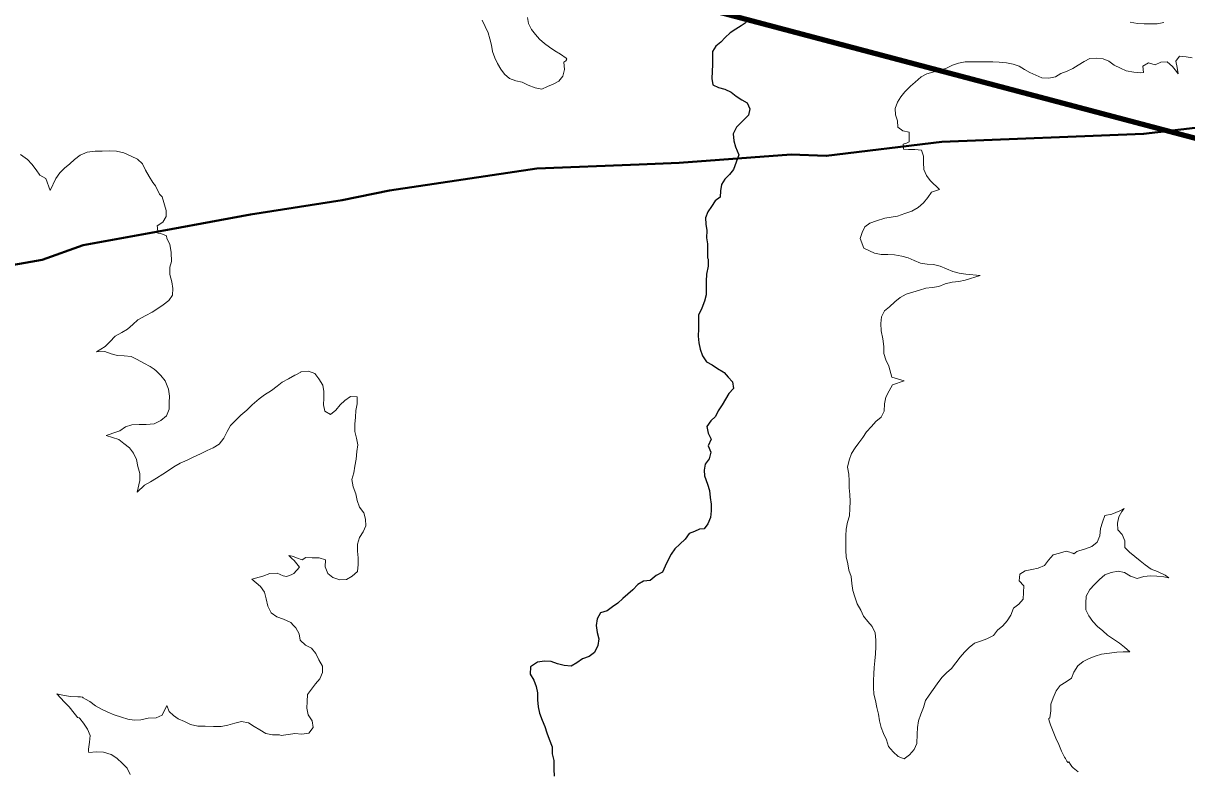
# Model space of a CAD drawing. Extents: x 553962 to 842807, y 8883888 to 9032388.
# Drawn here: x 732834 to 735084, y 8959902 to 8961346 of the extents above; entities that cross this region are included whole.
import ezdxf

# ---------------------------------------------------------------- set-up
doc = ezdxf.new("R2010")
doc.units = 0
doc.header["$LTSCALE"] = 200
for name, color, linetype, lineweight in [('12', 7, 'Continuous', 25), ('24', 7, 'Continuous', 25), ('8', 7, 'Continuous', 13), ('9', 7, 'Continuous', 90)]:
    doc.layers.add(name, color=color, linetype=linetype, lineweight=lineweight)

msp = doc.modelspace()

# ---------------------------------------------------------------- linework, layer by layer
at = {"layer": '12', "lineweight": 40}
for points in [[(734025.2, 8961072.3), (734102.4, 8961075.4), (734319.4, 8961091.8), (734386.9, 8961089), (734610.5, 8961116.1), (735000.8, 8961131.4), (735406.2, 8961178.8), (735620.8, 8961178.7)], [(733119.6, 8960947.4), (733273.3, 8960975.6), (733450.7, 8961003.1), (733541.8, 8961022), (733827, 8961064.4), (734025.2, 8961072.3)], [(731644.2, 8960700.6), (731907.1, 8960733.7), (732104.6, 8960770.6), (732375, 8960800.8), (732870.2, 8960888.2), (732949.7, 8960916.3), (733119.6, 8960947.4)]]:
    msp.add_lwpolyline(points, dxfattribs=at)
at = {"layer": '24'}
for points in [[(734232.2, 8961347.1), (734222.1, 8961340.4), (734211.8, 8961333.8), (734201, 8961327), (734191.4, 8961318.2), (734182.9, 8961308.7), (734173.4, 8961301.1), (734167, 8961290.8), (734166.8, 8961278.6), (734166.7, 8961265.9), (734166.4, 8961252.4), (734165.8, 8961238.4), (734167.3, 8961226.5), (734178.3, 8961221.3), (734191, 8961218.2), (734202.9, 8961212.1), (734213, 8961204.5), (734223.8, 8961197.5), (734234.3, 8961191.3), (734239.4, 8961180.2), (734236.8, 8961167.9), (734227.7, 8961158.7), (734219.6, 8961150.8), (734213.2, 8961144.3), (734207.2, 8961131.5), (734207.9, 8961118.3), (734211.4, 8961106.2), (734218, 8961091.1)], [(734218, 8961091.1), (734207.8, 8961062.9), (734200, 8961053), (734190.9, 8961044.2), (734184.6, 8961033.6), (734182.6, 8961021.3), (734181.7, 8961009.3), (734171.8, 8961001.8), (734165.3, 8960991.3), (734157.6, 8960980.9), (734153.4, 8960969.1), (734153.9, 8960956.9), (734155.7, 8960944.8), (734155.6, 8960930.8), (734157.2, 8960918.6), (734157.3, 8960903.8), (734157.4, 8960891.6), (734158.6, 8960889.5), (734158.7, 8960875.6), (734155.4, 8960860.1), (734154.8, 8960846.8), (734154.5, 8960832.9), (734154.7, 8960820.1), (734151.4, 8960807.7), (734146.5, 8960794.6), (734140.1, 8960780.9), (734140, 8960767.8), (734139.7, 8960754.8), (734139.4, 8960740.2), (734140.4, 8960727.2), (734143.2, 8960714.9), (734147.9, 8960702.2), (734155.3, 8960690.7), (734166.3, 8960684.7), (734176.8, 8960677.5), (734187.8, 8960671.4), (734189.3, 8960669.8)], [(734189.3, 8960669.8), (734197.1, 8960661.3), (734205.7, 8960651.9), (734207.8, 8960639.2), (734198.6, 8960629.6), (734192.4, 8960618.6), (734185.6, 8960607.7), (734178.1, 8960596.2), (734172.6, 8960584.9), (734163.4, 8960576.4), (734155.8, 8960565.4), (734158.7, 8960553), (734164.3, 8960541.4), (734158.6, 8960528.3), (734163.7, 8960516.2), (734160.8, 8960503.2), (734153, 8960493), (734150.5, 8960481.4), (734151.3, 8960469.9), (734157.4, 8960454), (734161.1, 8960441.5), (734162.3, 8960428.1), (734164.3, 8960415.1), (734164.5, 8960402.2), (734163.1, 8960389.5), (734158.2, 8960377.6), (734150.7, 8960367.4), (734141.7, 8960366.9), (734131.8, 8960362.7), (734121.8, 8960358.9), (734113.8, 8960347.7), (734103.8, 8960338.3), (734094.2, 8960329.3), (734087.1, 8960318.7), (734080.9, 8960307.4), (734075.3, 8960295.5), (734070.1, 8960283.9), (734057.8, 8960277.4), (734046.2, 8960267.9), (734033.3, 8960266.2), (734022.6, 8960259.8), (734013.1, 8960249.4), (734003.4, 8960241), (733993.2, 8960233), (733983.7, 8960224.1), (733973.5, 8960216.7), (733963.2, 8960208.9), (733950.5, 8960205.4), (733944.1, 8960193.5), (733941.6, 8960180.5), (733944.1, 8960167.2), (733947, 8960154.9), (733945.1, 8960142.1), (733938.6, 8960128.8), (733928.6, 8960120.9), (733915.5, 8960116.3), (733904.7, 8960108.7), (733893.3, 8960102.3), (733880.1, 8960103.4), (733866.8, 8960106.6), (733854.8, 8960111), (733841.7, 8960111.4), (733828.3, 8960110), (733814.9, 8960100.8), (733814.5, 8960086.4)], [(733814.5, 8960086.4), (733821.2, 8960074.7), (733825.6, 8960062.8), (733828.5, 8960050.2), (733828.2, 8960037.1), (733829.8, 8960023.7), (733832, 8960011.3), (733837.2, 8959997.6), (733842.3, 8959985.5), (733846.4, 8959973.3), (733851.2, 8959961.1), (733856.7, 8959946), (733856.5, 8959932.7), (733859.7, 8959919.4), (733860.2, 8959902.9), (733860.7, 8959889.6)]]:
    msp.add_lwpolyline(points, dxfattribs=at)
at = {"layer": '8'}
for points in [[(733809, 8961356.9), (733811.2, 8961344.9), (733816.7, 8961333.4), (733824.3, 8961324), (733832.4, 8961314.8), (733842.1, 8961306.3), (733851.8, 8961299.1), (733861.9, 8961292.2), (733873.2, 8961285.9), (733883.7, 8961278.3), (733884.9, 8961275.9), (733883.5, 8961273.1), (733881.4, 8961271.5), (733879.5, 8961270), (733880.9, 8961255.8), (733877.6, 8961243.4), (733869.8, 8961233.5), (733858.8, 8961227.5), (733847.5, 8961223.2), (733836.5, 8961218.3), (733824, 8961220.5), (733810.4, 8961226.1), (733799, 8961231.5), (733786.3, 8961234.2), (733774.3, 8961238.4), (733764.8, 8961247.1), (733757.2, 8961256.6), (733751.2, 8961267.6), (733746.2, 8961278.6), (733741.6, 8961290.7), (733739.7, 8961303.3), (733736.4, 8961315.6), (733732.9, 8961327.2), (733727.2, 8961339.5), (733721.3, 8961351.4)], [(735040.1, 8961346.8), (735026.8, 8961344.5), (735014.3, 8961344.1), (735002.1, 8961344.2), (734989.1, 8961344.8), (734974.9, 8961347.5)], [(734536, 8961111.4), (734542.2, 8961113.9), (734547.3, 8961115.9), (734547.4, 8961128.4), (734547.5, 8961134.7), (734535.3, 8961137.2), (734525.2, 8961144.4), (734524.8, 8961156.6), (734521.2, 8961168.6), (734520.4, 8961180.7), (734525.1, 8961193), (734531.3, 8961203.5), (734538.8, 8961213), (734549.7, 8961223.9), (734559.2, 8961231.5), (734570.9, 8961242), (734581.8, 8961247.6), (734593.4, 8961250.8), (734606.2, 8961254.2), (734619.3, 8961258.7), (734631.3, 8961264.7), (734642.9, 8961268.3), (734655.4, 8961270.6), (734668.6, 8961271.1)], [(734668.6, 8961271.1), (734681.7, 8961271), (734694.6, 8961270.8), (734709.1, 8961270.6), (734721.2, 8961270.5), (734735.6, 8961269), (734748.4, 8961266.1), (734759.9, 8961262.4), (734770.2, 8961255.9), (734780.8, 8961250.1), (734792.7, 8961245.3), (734804.1, 8961240.1), (734817.7, 8961239.5), (734830.5, 8961241.9), (734840.8, 8961248.2), (734853.2, 8961252.9), (734864.1, 8961258), (734874.5, 8961264.5), (734885.7, 8961271.4), (734897.1, 8961277.4), (734910.2, 8961277.9), (734922.4, 8961276.7), (734933.7, 8961272.1), (734944, 8961264.4), (734956, 8961258.7), (734967.1, 8961253.8), (734982.2, 8961251), (734994.8, 8961249.8), (735000.9, 8961250.5), (734999.2, 8961262.8), (735010.6, 8961269.2), (735023.1, 8961265.1), (735034.4, 8961270), (735046.7, 8961270.7), (735056.9, 8961261.9), (735064.6, 8961252.5), (735067.8, 8961247.8), (735065.5, 8961260), (735063, 8961272.4), (735070.6, 8961281.7), (735083.1, 8961280.6), (735095.1, 8961278.6)], [(734511.8, 8960667.8), (734508.1, 8960682.1), (734502, 8960694.3), (734498.5, 8960706.5), (734498.4, 8960720.3), (734496.3, 8960734.9), (734493.3, 8960750.5), (734492.8, 8960764.5), (734494, 8960777.9), (734499.8, 8960789.4), (734509.6, 8960797.2), (734519.6, 8960807), (734529.8, 8960815.2), (734541.8, 8960821.5), (734554.6, 8960825.6), (734567.1, 8960829.5), (734579.5, 8960833), (734592.1, 8960834.7), (734604.6, 8960836.6), (734617.3, 8960841.7), (734630.4, 8960844.7), (734643.3, 8960846.1), (734656, 8960848.6), (734684.7, 8960857.5), (734656.8, 8960860.1), (734644.2, 8960862.3), (734631.9, 8960865.7), (734619.4, 8960870.8), (734607.2, 8960875.5), (734594.7, 8960879.1), (734582.1, 8960879.6), (734569.4, 8960881.4), (734557, 8960886.4), (734545.5, 8960891.7), (734533.2, 8960895.3), (734519.3, 8960897.7), (734506.2, 8960898), (734493.1, 8960898.3), (734480.6, 8960900.7), (734459.5, 8960910.4), (734452.4, 8960929.5), (734456.4, 8960941), (734461.4, 8960951.9), (734471.4, 8960959.1), (734484.1, 8960963.6), (734500.5, 8960968.4), (734512.5, 8960970.6), (734524.7, 8960972.5), (734539.3, 8960977.3), (734552.6, 8960981.8), (734565, 8960988.9), (734575.1, 8960998.5), (734583.2, 8961008.2), (734590.8, 8961019), (734606.1, 8961023.8), (734588.1, 8961041.3), (734580.9, 8961051.2), (734575.7, 8961062.8), (734575.3, 8961075.9), (734575.4, 8961088.3), (734571.5, 8961099.8), (734558.4, 8961101.3), (734546, 8961101.6), (734536.2, 8961102.3), (734536, 8961111.4)], [(732828.5, 8961091.5), (732841.7, 8961081.9), (732850.4, 8961072.7), (732858.5, 8961062.3), (732865.4, 8961051.7), (732877.5, 8961045.3), (732886, 8961021.9), (732896.8, 8961045.5), (732904.6, 8961056.2), (732913.4, 8961065.4), (732923.6, 8961073.6), (732933, 8961082.3), (732944, 8961090.7), (732957.4, 8961095.9), (732972.7, 8961097.9), (732986.5, 8961098.3), (733000, 8961098.9), (733013.8, 8961098.3), (733028.4, 8961094.6)], [(733028.4, 8961094.6), (733042.4, 8961088.4), (733054.6, 8961082.6), (733064.6, 8961073.7), (733070.4, 8961061.3), (733077, 8961049.4), (733084.6, 8961037.4), (733089.2, 8961030.8), (733097, 8961015.1), (733102.3, 8961009.8), (733110.2, 8960983.1)], [(733110.2, 8960983.1), (733109.9, 8960971.9), (733103.6, 8960960.5), (733093, 8960953.5), (733093.2, 8960950.6), (733094.2, 8960940.8), (733094.2, 8960939.5), (733099.5, 8960939.1), (733110.5, 8960934.4), (733111.5, 8960929.3), (733117, 8960918.2)], [(733117, 8960918.2), (733119.9, 8960902.4), (733120.5, 8960884.6)], [(733120.5, 8960884.6), (733117.1, 8960873.9), (733117.4, 8960859.5), (733121.1, 8960845.5), (733123.3, 8960832.6), (733122.1, 8960819.6), (733115, 8960809.2), (733104.3, 8960801), (733093.8, 8960793.9), (733083.2, 8960786.7), (733070.8, 8960780.4), (733055.2, 8960772.1), (733045.6, 8960762.9), (733035.4, 8960754.1), (733024.2, 8960747.7), (733011.5, 8960740), (733001.2, 8960729.6), (732992.4, 8960720.2), (732975.5, 8960710.3), (732991.4, 8960710.7), (733003.6, 8960705.9), (733015.9, 8960703.1), (733029.1, 8960702.6), (733042.1, 8960700.9), (733054, 8960695.5), (733066.7, 8960688.2), (733079.3, 8960681.9), (733086.9, 8960676.5)], [(733086.9, 8960676.5), (733091, 8960673.5), (733100.1, 8960664.3), (733107.9, 8960653.8), (733114.5, 8960638), (733116.3, 8960624.3), (733116.2, 8960611.7), (733115.9, 8960598.9), (733110.8, 8960586), (733099.5, 8960577.4), (733086.6, 8960571), (733071.5, 8960569.6), (733057.6, 8960569.7), (733043.6, 8960568.6), (733031.6, 8960564.7), (733020.3, 8960557.4), (733014.6, 8960555), (732993.9, 8960548.3), (733018.4, 8960540.5), (733027.9, 8960532.4), (733039, 8960524.4), (733047.2, 8960514.1), (733052.6, 8960501.6), (733055.3, 8960488.2), (733059.3, 8960474.8), (733059.2, 8960460.9), (733054.1, 8960438.3), (733068.5, 8960452), (733079.8, 8960458.4), (733091.6, 8960465.8), (733103.4, 8960473.4), (733114.5, 8960480.3), (733125, 8960487.3), (733137, 8960494.9), (733150.9, 8960500.8), (733162.5, 8960506.1), (733176.7, 8960512.6), (733189.4, 8960519.2), (733201, 8960524.1), (733212.5, 8960531.4), (733221.8, 8960543.2), (733228.1, 8960556.2), (733234.4, 8960567.4), (733244.2, 8960577.4), (733254.8, 8960587.5), (733266, 8960597.3), (733276.3, 8960607.3), (733289.7, 8960618.8), (733300.5, 8960626.6), (733313.8, 8960635.2), (733324.5, 8960643.8), (733334.8, 8960651.1), (733346.8, 8960658.1), (733358.9, 8960664.7), (733359.6, 8960665.1)], [(733359.6, 8960665.1), (733370.4, 8960670.6), (733370.9, 8960671.3), (733385.6, 8960672.6), (733397.8, 8960668.3), (733405.7, 8960657.5), (733413.2, 8960645.7), (733415.3, 8960633.2), (733414.8, 8960620.5), (733414.6, 8960607.8), (733416.8, 8960595.2), (733427.8, 8960589), (733438.3, 8960596.9), (733446.5, 8960607.2), (733455.7, 8960616.1), (733466.4, 8960623.5), (733479.6, 8960623.3), (733479.3, 8960609.6), (733476.9, 8960596.3), (733476.3, 8960583.6), (733474.9, 8960569.8), (733475.3, 8960555.9), (733478.2, 8960542.9), (733480.9, 8960529.9), (733479.1, 8960517), (733477.6, 8960502.3), (733475.3, 8960489.1), (733473.2, 8960476.3), (733469.5, 8960463.3), (733471.7, 8960448.7), (733477.1, 8960435.4), (733479.3, 8960422.2), (733484, 8960409.8), (733492.3, 8960398.9), (733495.9, 8960386.6), (733496.4, 8960373.4), (733491.1, 8960361.6), (733484.3, 8960351), (733480.4, 8960338), (733480.2, 8960324.7), (733481.8, 8960311.5), (733481.5, 8960298.5), (733479.9, 8960285.2), (733470, 8960275.9), (733458.9, 8960269.9), (733445.8, 8960268.8), (733432.7, 8960273.8), (733422.6, 8960281.5), (733417.8, 8960294.1), (733418.1, 8960307.8), (733406.1, 8960311.8), (733392.8, 8960311.6), (733380.1, 8960312.1), (733373.1, 8960307.7), (733362.2, 8960311.3), (733357.4, 8960313.7)], [(734442, 8960236), (734438.3, 8960248.4), (734436.3, 8960261.9), (734434.9, 8960275.6), (734430.8, 8960287.8), (734428.5, 8960300.1), (734425.8, 8960313.2), (734424.6, 8960326), (734424.6, 8960341.1), (734424.8, 8960353.9), (734425.5, 8960367.2), (734428.1, 8960380.3), (734432.1, 8960392.7), (734432.9, 8960406.7), (734433.2, 8960420.8), (734432.3, 8960434.1), (734431.2, 8960447.2), (734431.1, 8960460.4), (734430.4, 8960473.4), (734428.2, 8960486.7), (734431.1, 8960500.7), (734435.8, 8960513.1), (734442.7, 8960524.1), (734450.3, 8960534.2), (734457.5, 8960544.5), (734465, 8960555.3), (734474.3, 8960565.7), (734483.2, 8960575.4), (734493.5, 8960583.9), (734498.8, 8960595.4), (734499.7, 8960609.2), (734502.3, 8960622.3), (734508.7, 8960634.5), (734515.4, 8960645.9), (734537.7, 8960654.2), (734513.6, 8960661), (734511.8, 8960667.8)], [(735042.7, 8960277.8), (735027.5, 8960285), (735015.7, 8960289.4), (735004.2, 8960297.8), (734994.3, 8960305.9), (734983.8, 8960314.4), (734973.7, 8960322.3), (734964.3, 8960331.4), (734964.3, 8960344.6), (734959.5, 8960356.6), (734950.8, 8960365.8), (734950.2, 8960378.4), (734952.8, 8960391.2), (734958.8, 8960401.3), (734963.1, 8960406.8), (734955.2, 8960402.8), (734939.3, 8960396.1), (734925.8, 8960393.4), (734921.1, 8960380.5), (734917.3, 8960368.4), (734916.5, 8960354), (734910.8, 8960342), (734900.7, 8960333.3), (734888.3, 8960328.9), (734875.5, 8960325.2), (734872, 8960323.8), (734868.7, 8960321.5), (734865.7, 8960319.5), (734863.7, 8960320.6), (734861.1, 8960321.1), (734858.1, 8960322.3), (734853, 8960324.1), (734851.1, 8960324.6), (734838, 8960320.6), (734825.7, 8960317.1), (734817, 8960307.3), (734809.3, 8960296.8)], [(733357.4, 8960313.7), (733354.1, 8960314.9), (733347.6, 8960316.1), (733353.2, 8960310.2), (733357.4, 8960306.2)], [(733357.4, 8960306.2), (733368.2, 8960293.3), (733357.2, 8960281)], [(734809.3, 8960296.8), (734797.1, 8960291.4), (734784.7, 8960288.7), (734772, 8960286.7), (734761.5, 8960279.8), (734760.2, 8960266.9), (734769.5, 8960257.7), (734768.7, 8960244.7), (734767.8, 8960231.5), (734759.2, 8960222.1), (734749.4, 8960214), (734744.3, 8960200.8), (734737.1, 8960189.7), (734728.3, 8960179.8), (734718.3, 8960171.6), (734710.2, 8960161.4), (734697.8, 8960154.6), (734685.5, 8960150.4), (734673.5, 8960146.6), (734663.2, 8960138.1), (734654.1, 8960129.1), (734646, 8960119.5), (734637.8, 8960108.2), (734629.5, 8960097.8), (734619.6, 8960089.2), (734610.4, 8960080.1), (734601.5, 8960067.8), (734593.5, 8960056.7), (734585.9, 8960045.9), (734578.7, 8960035.4), (734575.2, 8960021.9), (734569.8, 8960009.3), (734565.2, 8959996.6), (734563.2, 8959983.6), (734562.9, 8959970.5), (734562.4, 8959952.5), (734557.3, 8959940.9), (734547.8, 8959930.8), (734538, 8959922.7), (734526, 8959927.4), (734516.4, 8959936.1), (734507.4, 8959946.4), (734503.8, 8959959.4), (734497.4, 8959971.9), (734493, 8959983.7), (734489.8, 8959996.5), (734488.1, 8960009.5), (734484.7, 8960022.2), (734482.1, 8960035.5), (734479.2, 8960048.2), (734478.3, 8960061), (734478.6, 8960074.2), (734478.9, 8960087.1), (734479.4, 8960099.7), (734481, 8960112.3), (734482.1, 8960125.9), (734482.6, 8960139.7), (734482.9, 8960152.6), (734481.9, 8960166.6), (734476.1, 8960178.7), (734467.4, 8960188.4), (734459.2, 8960198.7), (734453.7, 8960210.6), (734446.7, 8960222.5), (734442, 8960236)], [(733357.2, 8960281), (733352.2, 8960278.6), (733342.9, 8960275.8), (733336.3, 8960277), (733324.5, 8960282.2), (733310.6, 8960281.6), (733297.2, 8960275.9), (733275.7, 8960270.1), (733292.6, 8960256.3), (733300.2, 8960244.9), (733303.6, 8960232.5), (733306.7, 8960218.1), (733313.3, 8960205.5), (733324.3, 8960197.4), (733337.2, 8960193), (733351.1, 8960186.2), (733356.6, 8960180.7)], [(734874.1, 8959897.5), (734864.3, 8959905.3), (734862, 8959908), (734859.4, 8959911.8), (734856.4, 8959917), (734854.1, 8959915.8), (734852.5, 8959918.1), (734849.8, 8959923.2), (734848, 8959926), (734842, 8959937.8), (734836.6, 8959950.3), (734830.9, 8959962.5), (734826.2, 8959976), (734820.8, 8959988.9), (734818.6, 8959994.2), (734817.5, 8959998.9), (734817.3, 8960001), (734819.8, 8960002.3), (734821.1, 8960015.6), (734821.6, 8960028.7), (734826, 8960041), (734831.7, 8960054.2), (734839.6, 8960064.9), (734850.8, 8960071.8), (734861.4, 8960079.1), (734866, 8960090.7), (734873.8, 8960102.4), (734884, 8960110.9), (734895.6, 8960116.7), (734907.4, 8960121.5), (734919.6, 8960125.1), (734934.9, 8960127.2), (734949.1, 8960129.2), (734961.6, 8960130), (734974.2, 8960129.7), (734964, 8960138.8), (734954.1, 8960146.5), (734942.5, 8960154.1), (734931.3, 8960161.8), (734921.9, 8960170.4), (734912, 8960179), (734902.8, 8960188.4), (734894.6, 8960199.1), (734888.8, 8960210.7), (734889.1, 8960224.2), (734889.8, 8960237.6), (734897.1, 8960250.6), (734905.8, 8960259.8), (734915.8, 8960269.5), (734926, 8960278.4), (734938, 8960283.4), (734951.5, 8960285.5), (734963.9, 8960283.2), (734975.3, 8960276.1), (734988.3, 8960271.3), (735001.1, 8960275.7), (735013.9, 8960276.9), (735026.6, 8960276.3), (735040.3, 8960274.6), (735049.7, 8960272.9), (735042.7, 8960277.8)], [(733356.6, 8960180.7), (733360.9, 8960176.5), (733367.3, 8960164.6), (733369.2, 8960152.1), (733379.4, 8960142.9), (733391.4, 8960136.9), (733399.3, 8960126.5), (733405.1, 8960114), (733412.2, 8960102.3), (733412.8, 8960089.7), (733407.3, 8960077.7), (733398.7, 8960068.1), (733391, 8960057.5), (733383.8, 8960047), (733383, 8960033.8), (733382, 8960021.1), (733384.7, 8960008.2), (733392.6, 8959996.3), (733394.5, 8959983.2), (733385.8, 8959972.3), (733372.3, 8959970.5), (733358.9, 8959971.5), (733355.3, 8959971.3)], [(733061.2, 8959998.1), (733048.4, 8959997.5), (733035.8, 8959999.6), (733023.5, 8960003.2), (733009.5, 8960007.7), (732997.2, 8960013), (732985, 8960018.8), (732973.3, 8960025.2), (732962.4, 8960033.6), (732953.9, 8960038.2), (732949.3, 8960040.8), (732948, 8960042.4), (732944.7, 8960042.6), (732942.9, 8960042.5), (732939, 8960042.6), (732925.9, 8960043.1), (732913.1, 8960045), (732898.3, 8960048.6), (732913.3, 8960032.6), (732922.7, 8960023.3), (732932.1, 8960011.3), (732937.4, 8960004.9), (732938.7, 8960003), (732941.8, 8960002.3), (732943.1, 8960000.9), (732949.9, 8959991.5), (732958.2, 8959979.9), (732963.1, 8959968.1), (732962.1, 8959954.9), (732960.1, 8959941.7), (732959.8, 8959937.5), (732960.5, 8959934.8), (732975.2, 8959936.1), (732988.9, 8959935.7), (733003.5, 8959931.1), (733014.7, 8959923.8), (733025.7, 8959913.5), (733034.6, 8959904.5), (733040.5, 8959892.7)], [(733355.3, 8959971.3), (733350.4, 8959970.7), (733332.7, 8959968.1), (733329.4, 8959969.1), (733315.7, 8959969.3), (733302.6, 8959971.8), (733291.4, 8959978.6), (733280.6, 8959985.2), (733269.5, 8959992.5), (733255.8, 8959995.3), (733242.7, 8959992.1), (733229.7, 8959988.2), (733216.2, 8959985.5), (733201.6, 8959985.5), (733185.3, 8959985.7), (733171.3, 8959986), (733157.3, 8959989.2), (733145.7, 8959994.9), (733133.1, 8960000.4), (733124.2, 8960006.7), (733116.1, 8960014.2), (733111.1, 8960026.1), (733102.3, 8960007.3), (733091, 8960002.3), (733075.4, 8960001.4), (733061.2, 8959998.1)]]:
    msp.add_lwpolyline(points, dxfattribs=at)
at = {"layer": '9'}
msp.add_line((738230.2, 8960292.9), (727062.8, 8963254.1), dxfattribs=at)

doc.saveas('drawing.dxf')
